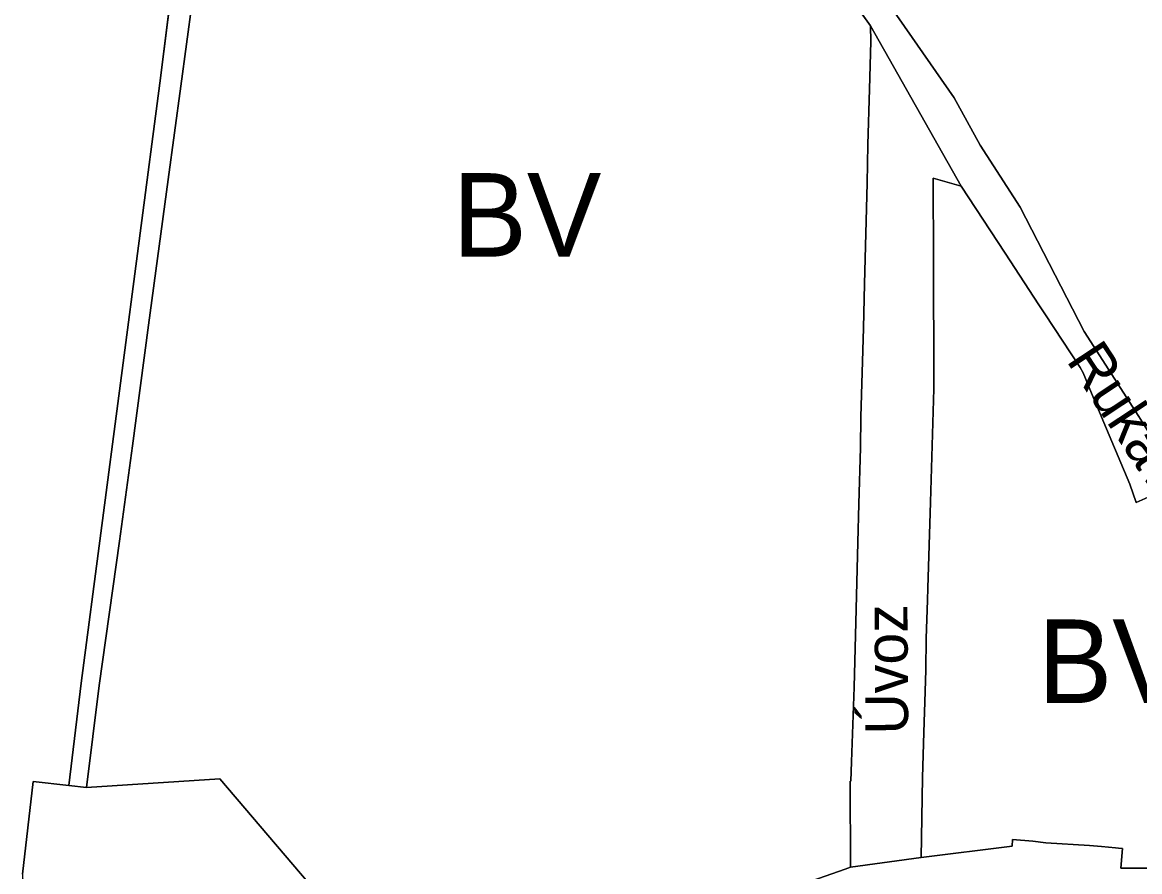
# Model space of a CAD drawing. Extents: x -555509 to -553005, y -1186756 to -1182560.
# Drawn here: x -554639.3 to -554451.9, y -1184380.7 to -1184238.4 of the extents above; entities that cross this region are included whole.
import ezdxf

# ---------------------------------------------------------------- set-up
doc = ezdxf.new("R2010")
doc.units = 0
for name, color, linetype in [('Level 15', 7, 'Continuous'), ('Level 26', 7, 'Continuous'), ('Level 36', 7, 'Continuous'), ('Level 52', 7, 'Continuous'), ('Level 57', 7, 'Continuous'), ('Level 59', 7, 'Continuous'), ('Level 6', 7, 'Continuous'), ('OBRYS_PLOCH', 7, 'Continuous'), ('stav_BV', 7, 'Continuous'), ('stav_OV', 7, 'Continuous'), ('stav_PU', 7, 'Continuous'), ('stav_ZZ', 7, 'Continuous')]:
    doc.layers.add(name, color=color, linetype=linetype)

msp = doc.modelspace()

# ---------------------------------------------------------------- linework, layer by layer
at = {"layer": 'Level 15'}
for points in [[(-554509.93, -1184220.84), (-554497.03, -1184238.96), (-554481.81, -1184265.82), (-554474.45, -1184277.03), (-554468.76, -1184285.7), (-554467.77, -1184287.2), (-554461.85, -1184296.22), (-554461.37, -1184297.1), (-554459.94, -1184300.5), (-554456.98, -1184307.56), (-554453.52, -1184315.77), (-554452.44, -1184318.85), (-554448.42, -1184317.03)], [(-554497.03, -1184238.96), (-554496.99, -1184241.57), (-554497.2, -1184249.55), (-554497.44, -1184258.84), (-554497.58, -1184265.33)], [(-554481.81, -1184265.82), (-554497.03, -1184238.96)], [(-554449.49, -1184308.45), (-554452.02, -1184304.43), (-554461.16, -1184290.15), (-554471.93, -1184269.33), (-554478.65, -1184258.95), (-554482.97, -1184251), (-554492.24, -1184237.74)], [(-554488.55, -1184378.33), (-554488.37, -1184368.36), (-554488.31, -1184364.92), (-554488.1, -1184357.39), (-554487.83, -1184350.5), (-554487.76, -1184346.89), (-554487.66, -1184341.66), (-554487.47, -1184335.21), (-554487.4, -1184333.2), (-554486.97, -1184318.81), (-554486.41, -1184299.76), (-554486.48, -1184276.68), (-554486.48, -1184275.48), (-554486.5, -1184267.34), (-554486.51, -1184264.48), (-554481.81, -1184265.82)], [(-554497.58, -1184265.33), (-554498.04, -1184282.16)], [(-554498.04, -1184282.16), (-554498.18, -1184289.64)], [(-554498.18, -1184289.64), (-554498.62, -1184304.49)], [(-554498.62, -1184304.49), (-554498.72, -1184309.7), (-554498.99, -1184319.07), (-554499.16, -1184325.57), (-554499.5, -1184338.91), (-554499.78, -1184349.82)], [(-554499.78, -1184349.82), (-554500.2, -1184362.32)], [(-554500.2, -1184362.32), (-554500.31, -1184365.58), (-554500.41, -1184365.58), (-554500.4, -1184379.99)], [(-554446.1, -1184380.14), (-554455.02, -1184380.16), (-554454.73, -1184376.84), (-554455.4, -1184376.78), (-554455.95, -1184376.73), (-554458.3, -1184376.52), (-554460.26, -1184376.34), (-554467.63, -1184375.9), (-554469.81, -1184375.62), (-554473.23, -1184375.34), (-554473.27, -1184376.46), (-554488.55, -1184378.33), (-554500.4, -1184379.99), (-554501.25, -1184380.29), (-554510.4, -1184383.49)], [(-554500.4, -1184379.99), (-554488.55, -1184378.33)]]:
    msp.add_lwpolyline(points, dxfattribs=at)
at = {"layer": 'Level 26'}
for p, q in [((-554612.67, -1184249.06), (-554610.79, -1184234.99)), ((-554614.83, -1184264.68), (-554612.67, -1184249.06)), ((-554618.1, -1184289.13), (-554614.83, -1184264.68)), ((-554620.78, -1184309.35), (-554618.1, -1184289.13)), ((-554623.01, -1184325.33), (-554620.78, -1184309.35)), ((-554626.42, -1184349.54), (-554623.01, -1184325.33)), ((-554629.39, -1184349.13), (-554631.51, -1184366.27)), ((-554628.5, -1184366.61), (-554626.42, -1184349.54)), ((-554631.51, -1184366.27), (-554628.5, -1184366.61))]:
    msp.add_line(p, q, dxfattribs=at)
msp.add_lwpolyline([(-554606.93, -1184175.07), (-554616.24, -1184248.57), (-554629.39, -1184349.13)], dxfattribs=at)
at = {"layer": 'Level 36'}
msp.add_line((-554626.62, -1184351.19), (-554628.5, -1184366.61), dxfattribs=at)
for points in [[(-554608.89, -1184220.71), (-554610.79, -1184234.99), (-554612.67, -1184249.06), (-554614.83, -1184264.68), (-554618.1, -1184289.13), (-554620.78, -1184309.35), (-554623.01, -1184325.33), (-554626.42, -1184349.54), (-554626.62, -1184351.19)], [(-554628.5, -1184366.61), (-554631.51, -1184366.27), (-554637.47, -1184365.6), (-554639.28, -1184381.15), (-554638.44, -1184403.84), (-554637.94, -1184420.98), (-554635.54, -1184438.95), (-554639.28, -1184439.13)]]:
    msp.add_lwpolyline(points, dxfattribs=at)
at = {"layer": 'Level 52'}
for points in [[(-554597.59, -1184220.73), (-554608.89, -1184220.71), (-554610.79, -1184234.99), (-554612.67, -1184249.06), (-554614.83, -1184264.68), (-554618.1, -1184289.13), (-554620.78, -1184309.35), (-554623.01, -1184325.33), (-554626.42, -1184349.54), (-554628.5, -1184366.61)], [(-554628.5, -1184366.61), (-554631.51, -1184366.27), (-554637.47, -1184365.6), (-554639.28, -1184381.15)]]:
    msp.add_lwpolyline(points, dxfattribs=at)
at = {"layer": 'Level 6'}
for points in [[(-554597.59, -1184220.73), (-554608.89, -1184220.71), (-554610.79, -1184234.99), (-554612.67, -1184249.06), (-554614.83, -1184264.68), (-554618.1, -1184289.13), (-554620.78, -1184309.35), (-554623.01, -1184325.33), (-554626.42, -1184349.54), (-554628.5, -1184366.61)], [(-554628.5, -1184366.61), (-554631.51, -1184366.27), (-554637.47, -1184365.6), (-554639.28, -1184381.15), (-554639.14, -1184384.89)]]:
    msp.add_lwpolyline(points, dxfattribs=at)
at = {"layer": 'OBRYS_PLOCH'}
for p, q in [((-554616.24, -1184248.57), (-554606.93, -1184175.07)), ((-554612.67, -1184249.06), (-554610.79, -1184234.99)), ((-554610.79, -1184234.99), (-554612.67, -1184249.06)), ((-554496.99, -1184241.57), (-554497.03, -1184238.96)), ((-554497.2, -1184249.55), (-554496.99, -1184241.57)), ((-554629.39, -1184349.13), (-554616.24, -1184248.57)), ((-554614.83, -1184264.68), (-554612.67, -1184249.06)), ((-554612.67, -1184249.06), (-554614.83, -1184264.68)), ((-554497.44, -1184258.84), (-554497.2, -1184249.55)), ((-554497.58, -1184265.33), (-554497.44, -1184258.84)), ((-554618.1, -1184289.13), (-554614.83, -1184264.68)), ((-554614.83, -1184264.68), (-554618.1, -1184289.13)), ((-554498.04, -1184282.16), (-554497.58, -1184265.33)), ((-554498.18, -1184289.64), (-554498.04, -1184282.16)), ((-554620.78, -1184309.35), (-554618.1, -1184289.13)), ((-554618.1, -1184289.13), (-554620.78, -1184309.35)), ((-554498.62, -1184304.49), (-554498.18, -1184289.64)), ((-554623.01, -1184325.33), (-554620.78, -1184309.35)), ((-554620.78, -1184309.35), (-554623.01, -1184325.33)), ((-554499.16, -1184325.57), (-554498.99, -1184319.07)), ((-554626.42, -1184349.54), (-554623.01, -1184325.33)), ((-554623.01, -1184325.33), (-554626.42, -1184349.54)), ((-554499.5, -1184338.91), (-554499.16, -1184325.57)), ((-554499.78, -1184349.82), (-554499.5, -1184338.91)), ((-554629.39, -1184349.13), (-554631.51, -1184366.27)), ((-554631.51, -1184366.27), (-554629.39, -1184349.13)), ((-554628.5, -1184366.61), (-554626.42, -1184349.54)), ((-554626.42, -1184349.54), (-554628.5, -1184366.61)), ((-554500.2, -1184362.32), (-554499.78, -1184349.82)), ((-554500.31, -1184365.58), (-554500.2, -1184362.32)), ((-554639.28, -1184381.15), (-554637.47, -1184365.6)), ((-554637.47, -1184365.6), (-554631.51, -1184366.27)), ((-554631.51, -1184366.27), (-554628.5, -1184366.61)), ((-554510.4, -1184383.49), (-554501.25, -1184380.29)), ((-554501.25, -1184380.29), (-554500.4, -1184379.99))]:
    msp.add_line(p, q, dxfattribs=at)
for points in [[(-554606.93, -1184175.07), (-554616.24, -1184248.57), (-554629.39, -1184349.13)], [(-554497.03, -1184238.96), (-554509.93, -1184220.84), (-554528.82, -1184191.47)], [(-554511.68, -1184209.39), (-554506.95, -1184216.38), (-554497.39, -1184230.3), (-554492.24, -1184237.74), (-554482.97, -1184251), (-554478.65, -1184258.95), (-554471.93, -1184269.33), (-554461.16, -1184290.15)], [(-554448.42, -1184317.03), (-554452.44, -1184318.85), (-554453.52, -1184315.77), (-554456.98, -1184307.56), (-554459.94, -1184300.5), (-554461.37, -1184297.1), (-554461.85, -1184296.22), (-554467.77, -1184287.2), (-554468.76, -1184285.7), (-554474.45, -1184277.03), (-554481.81, -1184265.82), (-554486.51, -1184264.48), (-554486.5, -1184267.34), (-554486.48, -1184275.48), (-554486.48, -1184276.68), (-554486.41, -1184299.76), (-554486.97, -1184318.81), (-554487.4, -1184333.2), (-554487.47, -1184335.21), (-554487.66, -1184341.66), (-554487.76, -1184346.89), (-554487.83, -1184350.5), (-554488.1, -1184357.39), (-554488.31, -1184364.92), (-554488.37, -1184368.36), (-554488.55, -1184378.33), (-554473.27, -1184376.46)], [(-554461.16, -1184290.15), (-554452.02, -1184304.43), (-554449.49, -1184308.45), (-554448.55, -1184310.07)], [(-554498.99, -1184319.07), (-554498.72, -1184309.7), (-554498.62, -1184304.49)], [(-554628.5, -1184366.61), (-554631.51, -1184366.27), (-554637.47, -1184365.6), (-554639.28, -1184381.15)], [(-554576.01, -1184400.95), (-554587.15, -1184387.48), (-554606.16, -1184365.14), (-554628.5, -1184366.61)], [(-554628.5, -1184366.61), (-554606.16, -1184365.14), (-554587.15, -1184387.48), (-554576.01, -1184400.95)], [(-554500.4, -1184379.99), (-554500.41, -1184365.58), (-554500.31, -1184365.58)], [(-554473.27, -1184376.46), (-554473.23, -1184375.34), (-554469.81, -1184375.62), (-554467.63, -1184375.9), (-554460.26, -1184376.34), (-554458.3, -1184376.52), (-554455.95, -1184376.73), (-554455.4, -1184376.78), (-554454.73, -1184376.84), (-554455.02, -1184380.16), (-554446.1, -1184380.14), (-554437.2, -1184379.05), (-554431.83, -1184378.41)]]:
    msp.add_lwpolyline(points, dxfattribs=at)
at = {"layer": 'stav_BV'}
for p, q in [((-554497.03, -1184238.96), (-554509.93, -1184220.84)), ((-554610.79, -1184234.99), (-554612.67, -1184249.06)), ((-554496.99, -1184241.57), (-554497.03, -1184238.96)), ((-554492.24, -1184237.74), (-554482.97, -1184251)), ((-554497.2, -1184249.55), (-554496.99, -1184241.57)), ((-554612.67, -1184249.06), (-554614.83, -1184264.68)), ((-554614.83, -1184264.68), (-554618.1, -1184289.13)), ((-554498.04, -1184282.16), (-554497.58, -1184265.33)), ((-554498.18, -1184289.64), (-554498.04, -1184282.16)), ((-554618.1, -1184289.13), (-554620.78, -1184309.35)), ((-554498.62, -1184304.49), (-554498.18, -1184289.64)), ((-554620.78, -1184309.35), (-554623.01, -1184325.33)), ((-554499.16, -1184325.57), (-554498.99, -1184319.07)), ((-554623.01, -1184325.33), (-554626.42, -1184349.54)), ((-554626.42, -1184349.54), (-554628.5, -1184366.61)), ((-554500.2, -1184362.32), (-554499.78, -1184349.82))]:
    msp.add_line(p, q, dxfattribs=at)
for points in [[(-554497.58, -1184265.33), (-554497.44, -1184258.84), (-554497.2, -1184249.55)], [(-554482.97, -1184251), (-554478.65, -1184258.95), (-554471.93, -1184269.33)], [(-554448.42, -1184317.03), (-554452.44, -1184318.85), (-554453.52, -1184315.77), (-554456.98, -1184307.56), (-554459.94, -1184300.5), (-554461.37, -1184297.1), (-554461.85, -1184296.22), (-554467.77, -1184287.2), (-554468.76, -1184285.7), (-554474.45, -1184277.03), (-554481.81, -1184265.82), (-554486.51, -1184264.48), (-554486.5, -1184267.34), (-554486.48, -1184275.48), (-554486.48, -1184276.68), (-554486.41, -1184299.76), (-554486.97, -1184318.81), (-554487.4, -1184333.2), (-554487.47, -1184335.21), (-554487.66, -1184341.66), (-554487.76, -1184346.89), (-554487.83, -1184350.5), (-554488.1, -1184357.39), (-554488.31, -1184364.92), (-554488.37, -1184368.36), (-554488.55, -1184378.33), (-554473.27, -1184376.46)], [(-554471.93, -1184269.33), (-554461.16, -1184290.15), (-554452.02, -1184304.43)], [(-554498.99, -1184319.07), (-554498.72, -1184309.7), (-554498.62, -1184304.49)], [(-554452.02, -1184304.43), (-554449.49, -1184308.45), (-554448.55, -1184310.07), (-554445.21, -1184315.42)], [(-554499.78, -1184349.82), (-554499.5, -1184338.91), (-554499.16, -1184325.57)], [(-554500.4, -1184379.99), (-554500.41, -1184365.58), (-554500.31, -1184365.58), (-554500.2, -1184362.32)], [(-554628.5, -1184366.61), (-554606.16, -1184365.14), (-554587.15, -1184387.48), (-554576.01, -1184400.95)], [(-554473.27, -1184376.46), (-554473.23, -1184375.34), (-554469.81, -1184375.62), (-554467.63, -1184375.9), (-554460.26, -1184376.34), (-554458.3, -1184376.52), (-554455.95, -1184376.73), (-554455.4, -1184376.78), (-554454.73, -1184376.84), (-554455.02, -1184380.16), (-554446.1, -1184380.14), (-554437.2, -1184379.05), (-554431.83, -1184378.41)], [(-554510.93, -1184383.67), (-554510.4, -1184383.49), (-554501.25, -1184380.29), (-554500.4, -1184379.99)]]:
    msp.add_lwpolyline(points, dxfattribs=at)
at = {"layer": 'stav_OV'}
for points in [[(-554628.5, -1184366.61), (-554631.51, -1184366.27), (-554637.47, -1184365.6), (-554639.28, -1184381.15)], [(-554576.01, -1184400.95), (-554587.15, -1184387.48), (-554606.16, -1184365.14), (-554628.5, -1184366.61)]]:
    msp.add_lwpolyline(points, dxfattribs=at)
at = {"layer": 'stav_PU'}
for p, q in [((-554497.58, -1184265.33), (-554498.04, -1184282.16)), ((-554498.04, -1184282.16), (-554498.18, -1184289.64)), ((-554498.18, -1184289.64), (-554498.62, -1184304.49)), ((-554499.78, -1184349.82), (-554500.2, -1184362.32)), ((-554488.55, -1184378.33), (-554488.37, -1184368.36))]:
    msp.add_line(p, q, dxfattribs=at)
for points in [[(-554449.49, -1184308.45), (-554452.02, -1184304.43), (-554461.16, -1184290.15), (-554471.93, -1184269.33), (-554478.65, -1184258.95), (-554482.97, -1184251), (-554492.24, -1184237.74), (-554497.39, -1184230.3), (-554506.95, -1184216.38), (-554511.68, -1184209.39), (-554516.17, -1184202.78), (-554525.77, -1184189.28)], [(-554528.82, -1184191.47), (-554528.82, -1184191.47), (-554509.93, -1184220.84), (-554497.03, -1184238.96)], [(-554497.03, -1184238.96), (-554496.99, -1184241.57), (-554497.2, -1184249.55), (-554497.44, -1184258.84), (-554497.58, -1184265.33)], [(-554488.37, -1184368.36), (-554488.31, -1184364.92), (-554488.1, -1184357.39), (-554487.83, -1184350.5), (-554487.76, -1184346.89), (-554487.66, -1184341.66), (-554487.47, -1184335.21), (-554487.4, -1184333.2), (-554486.97, -1184318.81), (-554486.41, -1184299.76), (-554486.48, -1184276.68), (-554486.48, -1184275.48), (-554486.5, -1184267.34), (-554486.51, -1184264.48), (-554481.81, -1184265.82)], [(-554481.81, -1184265.82), (-554474.45, -1184277.03), (-554468.76, -1184285.7), (-554467.77, -1184287.2), (-554461.85, -1184296.22), (-554461.37, -1184297.1), (-554459.94, -1184300.5), (-554456.98, -1184307.56), (-554453.52, -1184315.77), (-554452.44, -1184318.85), (-554448.42, -1184317.03), (-554439.96, -1184332.25), (-554435.38, -1184339.99), (-554432.3, -1184345.19), (-554430.81, -1184344.94), (-554428.62, -1184349.77), (-554426.41, -1184354.63), (-554423.35, -1184361.36), (-554428.86, -1184363.02), (-554429.56, -1184361.63), (-554433.86, -1184361.13), (-554433.28, -1184365.54)], [(-554498.62, -1184304.49), (-554498.72, -1184309.7), (-554498.99, -1184319.07), (-554499.16, -1184325.57), (-554499.5, -1184338.91), (-554499.78, -1184349.82)], [(-554500.2, -1184362.32), (-554500.31, -1184365.58), (-554500.41, -1184365.58), (-554500.4, -1184379.99)], [(-554433.28, -1184365.54), (-554432.55, -1184372.58), (-554431.83, -1184378.41), (-554437.2, -1184379.05), (-554446.1, -1184380.14), (-554455.02, -1184380.16), (-554454.73, -1184376.84), (-554455.4, -1184376.78), (-554455.95, -1184376.73), (-554458.3, -1184376.52), (-554460.26, -1184376.34), (-554467.63, -1184375.9), (-554469.81, -1184375.62), (-554473.23, -1184375.34), (-554473.27, -1184376.46), (-554488.55, -1184378.33)], [(-554500.4, -1184379.99), (-554501.25, -1184380.29), (-554510.4, -1184383.49)]]:
    msp.add_lwpolyline(points, dxfattribs=at)
at = {"layer": 'stav_ZZ'}
for p, q in [((-554631.51, -1184366.27), (-554629.39, -1184349.13)), ((-554639.28, -1184381.15), (-554637.47, -1184365.6)), ((-554637.47, -1184365.6), (-554631.51, -1184366.27))]:
    msp.add_line(p, q, dxfattribs=at)
msp.add_lwpolyline([(-554629.39, -1184349.13), (-554616.24, -1184248.57), (-554606.93, -1184175.07)], dxfattribs=at)

# ---------------------------------------------------------------- texts
at = {"layer": 'Level 57'}
for s, rotation, p in [('Rukáv', 303.3977, (-554464.29, -1184295.01)), ('Úvoz', 90.3688, (-554490.69, -1184357.72))]:
    msp.add_text(s, height=7.174, rotation=rotation, dxfattribs=at).set_placement(p)
at = {"layer": 'Level 59'}
for p in [(-554567.14, -1184277.62), (-554468.95, -1184352.45)]:
    msp.add_text('BV', height=14, dxfattribs=at).set_placement(p)

doc.saveas('drawing.dxf')
